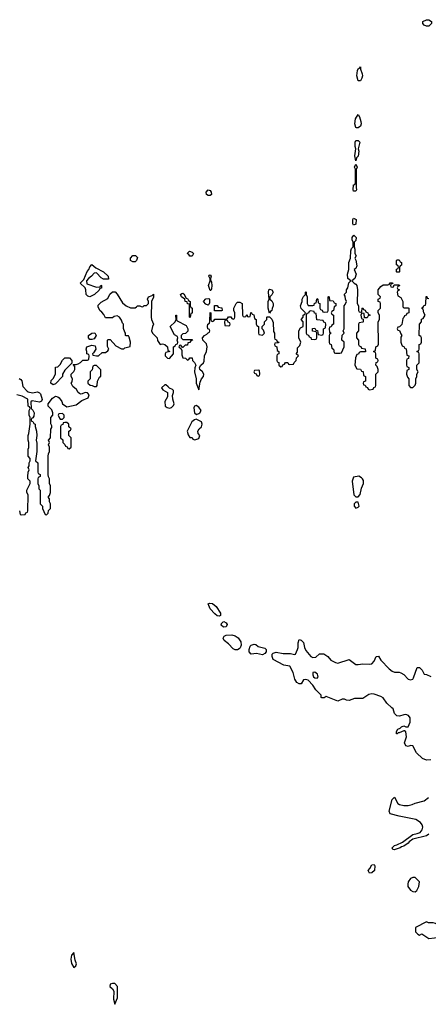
# Model space of a CAD drawing. Header units: inches. Extents: x 2601682 to 2755810, y 449311 to 584050.
# Tile 268 of 505: x 2668974 to 2672567, y 517394 to 526045. Entities that reach past the tile are written whole.
import ezdxf

# ---------------------------------------------------------------- set-up
doc = ezdxf.new("R2010")
doc.units = ezdxf.units.IN
doc.header["$MEASUREMENT"] = 0
for name, color, linetype in [('C6561', 7, 'Continuous'), ('C6562', 7, 'Continuous'), ('C6571', 7, 'Continuous'), ('C6572', 7, 'Continuous')]:
    doc.layers.add(name, color=color, linetype=linetype)

msp = doc.modelspace()

# ---------------------------------------------------------------- linework, layer by layer
at = {"layer": 'C6561', "color": 2, "elevation": 10}
for points in [[(2669450, 517848), (2669430, 517826), (2669422.8, 517790), (2669430, 517752), (2669450, 517718), (2669468.9, 517731.1), (2669472.7, 517750), (2669462, 517782)], [(2669790, 517578), (2669771.3, 517570), (2669766.8, 517550), (2669790.8, 517530), (2669802.8, 517510), (2669798, 517438), (2669810, 517394), (2669835.1, 517450), (2669834.5, 517550), (2669810, 517577)]]:
    msp.add_lwpolyline(points, close=True, dxfattribs=at)
at = {"layer": 'C6562', "color": 2, "elevation": 10}
for points in [[(2670000, 523928), (2669990, 523918), (2669970, 523918), (2669948, 523930), (2669948, 523950), (2669970, 523972), (2669991.6, 523971.6), (2670000, 523963.6)], [(2668970, 522890.8), (2668984, 522884), (2668993, 522873), (2669001.6, 522821.6), (2669040.4, 522780.4), (2669050, 522774), (2669087.1, 522767.1), (2669130, 522776), (2669150, 522766.8), (2669157, 522757), (2669171, 522709), (2669166.8, 522693.2), (2669150, 522684), (2669085.4, 522694.6), (2669072.7, 522687.3), (2669074, 522630), (2669090, 522614), (2669102, 522590), (2669099.6, 522560.4), (2669090, 522546), (2669078, 522542), (2669074, 522530), (2669078, 522518), (2669090, 522514), (2669098, 522498), (2669112, 522490), (2669112, 522470), (2669122, 522430), (2669124.7, 522390), (2669118, 522350), (2669125.4, 522325.4), (2669124.7, 522250), (2669114, 522170), (2669134, 522150), (2669134, 522070), (2669138, 522058), (2669154, 522050), (2669154, 522030), (2669138, 522022), (2669134, 522010), (2669134, 521970), (2669142, 521950), (2669143.6, 521923.6), (2669154, 521910), (2669154, 521790), (2669174, 521770), (2669174, 521750), (2669198, 521698), (2669210, 521694), (2669226, 521710), (2669227.3, 521732.7), (2669246, 521750), (2669246, 521790), (2669238, 521810), (2669236.4, 521836.4), (2669226, 521850), (2669236.4, 521863.6), (2669246, 521890), (2669246, 521950), (2669238, 521970), (2669238, 522010), (2669228.4, 522028.4), (2669226, 522050), (2669226, 522210), (2669228.4, 522231.6), (2669238, 522250), (2669238, 522290), (2669228, 522310), (2669238, 522330), (2669228, 522350), (2669246, 522370), (2669247.3, 522447.3), (2669258, 522462), (2669256.4, 522476.4), (2669247.3, 522492.7), (2669248, 522550), (2669266, 522570), (2669266, 522590), (2669256.4, 522616.4), (2669226, 522650), (2669226, 522670), (2669261.5, 522718.5), (2669290, 522736), (2669310, 522732), (2669322, 522722), (2669344.7, 522690), (2669352, 522670), (2669390, 522644.7), (2669470, 522661), (2669520.2, 522699.8), (2669577.2, 522722.8), (2669586, 522750), (2669570, 522766), (2669550, 522768), (2669523.6, 522756.4), (2669510, 522755.3), (2669500.2, 522760.2), (2669489.1, 522769.1), (2669475.3, 522795.3), (2669443.1, 522823.1), (2669428, 522850), (2669436.4, 522863.6), (2669438, 522890), (2669428, 522910), (2669426, 522930), (2669450, 522954), (2669458, 522970), (2669458, 522998), (2669446, 523014), (2669470, 523014), (2669490, 523022), (2669508.4, 523031.6), (2669530, 523054), (2669570, 523054), (2669582, 523058), (2669586, 523090), (2669582, 523102), (2669566, 523110), (2669566, 523130), (2669558, 523150), (2669566, 523170), (2669610, 523184.7), (2669638, 523178), (2669644.7, 523150), (2669623.6, 523116.4), (2669614, 523110), (2669618, 523098), (2669650, 523092), (2669667.3, 523092.7), (2669700.4, 523119.6), (2669730, 523122), (2669750, 523134), (2669758, 523150), (2669747.3, 523172.7), (2669746, 523230), (2669750, 523234), (2669770, 523234), (2669819.6, 523179.6), (2669870, 523154), (2669890, 523154), (2669898, 523162), (2669946, 523174), (2669948, 523210), (2669936.4, 523256.4), (2669930, 523266), (2669910, 523266), (2669906, 523270), (2669906, 523290), (2669898, 523298), (2669887.3, 523332.7), (2669886, 523370), (2669878, 523378), (2669870, 523406), (2669852.5, 523432.5), (2669830, 523442), (2669803.6, 523436.4), (2669790, 523426), (2669730, 523426), (2669714.6, 523454.6), (2669696.5, 523476.5), (2669678, 523490), (2669663.1, 523523.1), (2669664.7, 523535.3), (2669690, 523562), (2669750, 523594), (2669767.3, 523632.7), (2669790, 523654), (2669812.7, 523652.7), (2669830, 523634), (2669878, 523558), (2669910, 523532), (2669950, 523512), (2669990, 523514), (2670000, 523523)], [(2668974, 521730), (2668978, 521698), (2668990, 521694), (2669022, 521698), (2669027.3, 521712.7), (2669042, 521718), (2669046, 521730), (2669048, 521870), (2669038, 521890), (2669038, 521910), (2669066, 521970), (2669066, 521990), (2669046, 522010), (2669046, 522030), (2669048, 522070), (2669058, 522090), (2669048, 522110), (2669056.4, 522123.6), (2669058, 522150), (2669066, 522170), (2669066, 522190), (2669048, 522210), (2669048, 522270), (2669054, 522286), (2669055.3, 522330), (2669048, 522350), (2669048, 522390), (2669055.3, 522410), (2669068, 522490), (2669066, 522550), (2669058, 522570), (2669058, 522610), (2669066, 522630), (2669062, 522642), (2669048, 522650), (2669046, 522710), (2668996, 522736), (2668949.3, 522749.3)]]:
    msp.add_lwpolyline(points, dxfattribs=at)
for points in [[(2669710, 523766), (2669690, 523775.3), (2669650, 523822), (2669630, 523818), (2669606, 523790), (2669578, 523770), (2669562, 523750), (2669564.7, 523724.7), (2669650, 523694), (2669682, 523698), (2669688, 523712), (2669694, 523710), (2669692.7, 523687.3), (2669678, 523682), (2669672.7, 523667.3), (2669631, 523629), (2669590, 523608.7), (2669574.6, 523614.6), (2669558, 523630), (2669555.3, 523670), (2669548.9, 523688.9), (2669506, 523730), (2669539, 523761), (2669566.8, 523833.2), (2669582, 523850), (2669590, 523874), (2669610, 523894), (2669643.6, 523863.6), (2669710.7, 523830.7), (2669752, 523790), (2669754, 523766)], [(2669610, 523234), (2669590, 523235.3), (2669579, 523250), (2669579, 523270), (2669610, 523291), (2669634, 523294), (2669646, 523270), (2669630, 523242)], [(2669270, 522838), (2669248, 522850), (2669250, 522874), (2669268.4, 522891.6), (2669288, 522930), (2669288.4, 522991.6), (2669310, 522994), (2669330, 523014), (2669350, 523054), (2669370, 523074), (2669412.7, 523072.7), (2669432, 523050), (2669434, 523026), (2669370, 522966), (2669352, 522930), (2669352, 522910), (2669290, 522846)], [(2669650, 523006), (2669630, 523006), (2669618, 523002), (2669611.6, 522968.4), (2669594, 522950), (2669594, 522890), (2669574, 522870), (2669574, 522850), (2669592.7, 522832.7), (2669611.6, 522831.6), (2669630, 522822), (2669650, 522822), (2669655.3, 522830), (2669658, 522870), (2669676.4, 522903.6), (2669687.3, 522912.7), (2669687.3, 522967.3)], [(2669350, 522586), (2669318, 522582), (2669314, 522570), (2669323.6, 522543.6), (2669330, 522534), (2669350, 522534), (2669366, 522550), (2669366, 522570)], [(2669390, 522506), (2669370, 522506), (2669358, 522502), (2669352.7, 522487.3), (2669338, 522482), (2669334, 522470), (2669334, 522370), (2669352.7, 522352.7), (2669354, 522330), (2669372.7, 522312.7), (2669378, 522298), (2669392.7, 522292.7), (2669398, 522278), (2669410, 522274), (2669426, 522290), (2669426, 522370), (2669406, 522390), (2669406, 522430), (2669422, 522438), (2669426, 522450), (2669407.3, 522467.3), (2669406, 522490)]]:
    msp.add_lwpolyline(points, close=True, dxfattribs=at)
at = {"layer": 'C6571', "color": 2, "elevation": 6}
for points in [[(2672590, 519542), (2672550, 519538), (2672514.6, 519554.6), (2672463.1, 519603.1), (2672430, 519666), (2672410, 519668), (2672390, 519658), (2672370, 519666), (2672358, 519690), (2672376, 519744), (2672368.7, 519788.7), (2672358, 519798), (2672350, 519798), (2672310, 519778), (2672302, 519778), (2672294, 519770), (2672286, 519770), (2672288, 519790), (2672298, 519810), (2672320.4, 519819.6), (2672330, 519832), (2672350, 519842), (2672370, 519831.3), (2672390, 519831), (2672407.2, 519872.8), (2672406.6, 519910), (2672392.7, 519930), (2672370, 519939.5), (2672350, 519938), (2672314.4, 519925.6), (2672289.5, 519929.5), (2672269.5, 519949.5), (2672257, 519990), (2672245.9, 520000)], [(2672572.5, 518887.5), (2672550, 518875.1), (2672430, 518845.2), (2672398.5, 518821.5), (2672390.3, 518809.7), (2672350, 518782.7), (2672330, 518779), (2672318, 518770), (2672266, 518750), (2672255.3, 518755.3), (2672248.9, 518768.9), (2672269, 518790), (2672290, 518794.8), (2672340.1, 518819.9), (2672430, 518886), (2672470, 518894), (2672495.1, 518904.9), (2672513.9, 518926.1), (2672518.7, 518950), (2672511.5, 518971.5), (2672497.2, 518990), (2672458, 519018), (2672310, 519046), (2672230, 519068.7), (2672221.2, 519090), (2672250, 519194), (2672270, 519214), (2672299.6, 519159.6), (2672314, 519150), (2672350, 519141), (2672390, 519141), (2672426, 519150), (2672450, 519162), (2672530, 519182), (2672569.1, 519210.9)]]:
    msp.add_lwpolyline(points, dxfattribs=at)
at = {"layer": 'C6571', "color": 2}
for points, elevation in [([(2672050, 518546), (2672038, 518570), (2672053.6, 518586.4), (2672070, 518618), (2672090, 518622), (2672096, 518610), (2672094, 518570), (2672070, 518548)], 6), ([(2672430, 518509.4), (2672410, 518498), (2672390.4, 518470), (2672385.5, 518450), (2672388, 518430), (2672410, 518396.3), (2672430, 518384), (2672450, 518382.8), (2672464.8, 518395.2), (2672483.7, 518430), (2672489.4, 518469.4), (2672450, 518509.3)], 10), ([(2672550, 518118), (2672454, 518070), (2672454, 518030), (2672474, 518010), (2672490, 518002), (2672510, 518012), (2672570, 517973.4), (2672670, 517984), (2672730, 517959.1), (2672750, 517962.8), (2672757.2, 517970), (2672763.7, 517990), (2672758.6, 518018.6), (2672739, 518039), (2672690, 518058), (2672652.5, 518092.5), (2672630, 518104), (2672610, 518109), (2672569, 518109)], 10)]:
    msp.add_lwpolyline(points, close=True, dxfattribs=dict(at, elevation=elevation))
at = {"layer": 'C6572', "color": 2}
for points, elevation in [([(2672550, 525989), (2672530, 525998), (2672518, 526010), (2672518, 526030), (2672550, 526044.7), (2672570, 526044.7), (2672594, 526030), (2672594, 526010), (2672570, 525989)], 10), ([(2671950, 525508), (2671939.5, 525550), (2671942.9, 525597.1), (2671950, 525614), (2671962, 525618), (2671970, 525631.3), (2671971.3, 525610), (2671986, 525570), (2671986.8, 525550), (2671982.8, 525530), (2671970, 525508)], 10), ([(2671950, 525094), (2671935.3, 525095.3), (2671930, 525098), (2671920.9, 525130), (2671926.8, 525173.2), (2671950, 525212), (2671962, 525190), (2671973.4, 525150), (2671975.5, 525130), (2671970, 525108.7)], 10), ([(2671930, 524806), (2671922, 524850), (2671929, 524910), (2671924, 524930), (2671924, 524970), (2671930, 524982), (2671950, 524984.7), (2671964.7, 524970), (2671951.3, 524910), (2671956, 524890), (2671950, 524846), (2671934, 524830)], 10), ([(2671910, 524538), (2671905.2, 524550), (2671910, 524594), (2671922, 524598), (2671926, 524610), (2671926, 524730), (2671918, 524750), (2671930, 524774), (2671942, 524750), (2671932.7, 524727.3), (2671931.3, 524570), (2671936, 524550), (2671930, 524538)], 10), ([(2670650, 524499.3), (2670630, 524499.5), (2670616, 524510), (2670615.1, 524530), (2670630, 524550.7), (2670650, 524544.7), (2670657.3, 524530), (2670660.7, 524510)], 10), ([(2671910, 524238), (2671904, 524250), (2671902, 524290), (2671910, 524302), (2671931, 524290), (2671930, 524248)], 10), ([(2670470, 523966), (2670460.4, 523980.4), (2670446, 523990), (2670468.4, 524011.6), (2670490, 524002), (2670502, 523990), (2670490, 523966)], 10), ([(2672290, 523826), (2672286, 523830), (2672287.3, 523852.7), (2672302, 523858), (2672306, 523870), (2672302, 523882), (2672286, 523890), (2672286, 523930), (2672290, 523934), (2672310, 523934), (2672318, 523918), (2672332, 523910), (2672331.6, 523888.4), (2672318, 523882), (2672312.7, 523867.3), (2672314, 523830), (2672310, 523826)], 10), ([(2670650, 523666), (2670635.3, 523710), (2670649.2, 523750), (2670649, 523769), (2670638, 523790), (2670640.4, 523799.6), (2670650, 523802), (2670658, 523790), (2670652, 523770), (2670652.7, 523752.7), (2670659.6, 523739.6), (2670664.7, 523710), (2670659.6, 523680.4), (2670654, 523666)], 10), ([(2670470, 523426), (2670466, 523430), (2670466, 523546), (2670448.9, 523548.9), (2670446, 523566), (2670428.9, 523568.9), (2670426, 523590), (2670398, 523610), (2670388, 523630), (2670400.4, 523639.6), (2670410, 523642), (2670416.9, 523636.9), (2670438, 523598), (2670450, 523594), (2670458, 523578), (2670474, 523570), (2670474, 523530), (2670478, 523518), (2670492, 523510), (2670491.6, 523471.6), (2670490, 523466), (2670478, 523462), (2670474, 523430)], 10), ([(2671170, 523466), (2671158, 523510), (2671158, 523570), (2671168, 523590), (2671161.2, 523650), (2671164, 523670), (2671170, 523678), (2671192, 523670), (2671202, 523650), (2671190, 523626), (2671174, 523610), (2671174, 523590), (2671190, 523574), (2671202, 523550), (2671202, 523530), (2671192.7, 523507.3), (2671191.6, 523488.4), (2671178, 523482)], 10), ([(2670630, 523538), (2670610, 523545.2), (2670589.2, 523570), (2670610, 523593.4), (2670636, 523596), (2670642, 523590), (2670643.6, 523556.4), (2670638, 523542)], 10), ([(2670750, 523486), (2670687.3, 523487.3), (2670687.3, 523532.7), (2670710, 523534), (2670718, 523518), (2670752.7, 523512.7), (2670754, 523490)], 10), ([(2671530, 523486), (2671518, 523482), (2671512.7, 523467.3), (2671498, 523462), (2671494, 523450), (2671494, 523290), (2671498, 523278), (2671512.7, 523272.7), (2671518, 523258), (2671532.7, 523252.7), (2671538, 523238), (2671570, 523234), (2671582, 523238), (2671586, 523250), (2671586, 523290), (2671582, 523302), (2671547.3, 523307.3), (2671547.3, 523332.7), (2671570, 523334), (2671578, 523318), (2671592.7, 523312.7), (2671598, 523278), (2671630, 523274), (2671642, 523278), (2671646, 523290), (2671646, 523330), (2671662, 523338), (2671666, 523370), (2671662, 523382), (2671647.3, 523387.3), (2671642, 523402), (2671587.3, 523407.3), (2671582, 523462), (2671567.3, 523467.3), (2671562, 523482)], 10), ([(2670790, 523406), (2670778, 523402), (2670774, 523390), (2670778, 523358), (2670810, 523354), (2670822, 523358), (2670826, 523370), (2670822, 523382), (2670807.3, 523387.3), (2670802, 523402)], 10), ([(2671070, 522966), (2671038, 522962), (2671034, 522950), (2671038, 522938), (2671052.7, 522932.7), (2671058, 522918), (2671070, 522914), (2671082, 522918), (2671086, 522930), (2671082, 522962)], 10), ([(2670258, 522838), (2670250, 522838), (2670222, 522810), (2670231.6, 522791.6), (2670274, 522770), (2670274, 522730), (2670251.3, 522690), (2670252, 522650), (2670270, 522638), (2670290, 522632), (2670310, 522638), (2670325.6, 522654.4), (2670332.3, 522670), (2670321.2, 522710), (2670318, 522742), (2670328, 522770), (2670327.3, 522787.3), (2670316.4, 522796.4), (2670290, 522806), (2670280.4, 522820.4)], 10), ([(2670524.7, 522655.3), (2670511.3, 522648.7), (2670506, 522634), (2670510.7, 522590.7), (2670530, 522574.8), (2670550, 522584), (2670559, 522590), (2670569.2, 522610), (2670550, 522639)], 10), ([(2670526.4, 522533.6), (2670510, 522529.2), (2670488.2, 522511.8), (2670446, 522430), (2670456.9, 522396.9), (2670470, 522374), (2670490, 522374), (2670498, 522358), (2670512.7, 522352.7), (2670550, 522366), (2670559, 522390), (2670544, 522410), (2670540.9, 522430), (2670552.7, 522450), (2670571.5, 522468.5), (2670579.5, 522490), (2670571.6, 522511.6)], 10), ([(2671954.6, 522034.6), (2671910, 522026), (2671898, 521990), (2671912, 521870), (2671930, 521852), (2671950, 521854), (2671967.3, 521872.7), (2671978, 521930), (2671998, 521970), (2671996.4, 521996.4), (2671988, 522010), (2671980.4, 522020.4)], 10), ([(2671950, 521806), (2671930, 521806), (2671914, 521790), (2671914, 521770), (2671930, 521754), (2671950, 521762), (2671958, 521770)], 10), ([(2670730, 520802.9), (2670710, 520806), (2670690, 520823.6), (2670649.8, 520869.8), (2670630, 520911.3), (2670642.5, 520917.5), (2670670, 520914), (2670700.5, 520890), (2670740.5, 520830), (2670740.7, 520810)], 6), ([(2670767.6, 520707.6), (2670746, 520726), (2670750, 520741), (2670764.4, 520755.6), (2670770, 520758), (2670790, 520746), (2670798, 520730), (2670790, 520709.4)], 6), ([(2670890, 520509.5), (2670870, 520509.6), (2670850, 520517), (2670810, 520562.4), (2670772, 520590), (2670763.7, 520610), (2670771.9, 520628.1), (2670790, 520638), (2670839.5, 520639.5), (2670870, 520630.7), (2670894.4, 520614.4), (2670918.7, 520578.7), (2670921.6, 520550), (2670912.8, 520527.2), (2670903.8, 520516.2)], 6), ([(2671110, 520465.6), (2671055.1, 520475.1), (2671009.5, 520469.5), (2670991.9, 520491.9), (2670991.6, 520510), (2671000.8, 520539.2), (2671010, 520550.8), (2671036.8, 520556.8), (2671050, 520554.8), (2671070, 520538.8), (2671130, 520522), (2671142, 520510), (2671142, 520490), (2671130, 520476)], 6), ([(2671570, 520312.3), (2671551.6, 520308.4), (2671551, 520290), (2671558, 520270), (2671570, 520261), (2671590, 520258), (2671599, 520270), (2671593.4, 520293.4)], 6)]:
    msp.add_lwpolyline(points, close=True, dxfattribs=dict(at, elevation=elevation))
for points, elevation in [([(2670000, 523523), (2670010, 523532), (2670030, 523532), (2670043.6, 523523.6), (2670058, 523522), (2670070, 523534), (2670090, 523534), (2670106, 523550), (2670106, 523570), (2670098, 523590), (2670108, 523610), (2670138, 523622), (2670150, 523634), (2670150, 523606), (2670132.7, 523567.3), (2670131.3, 523430), (2670132, 523410), (2670152, 523370), (2670142, 523350), (2670132, 523310), (2670142, 523290), (2670182, 523250), (2670187.1, 523227.1), (2670210, 523192), (2670230, 523196), (2670250, 523191.3), (2670274, 523170), (2670278, 523138), (2670294, 523130), (2670258, 523122), (2670254, 523110), (2670254, 523090), (2670274, 523070), (2670292.7, 523067.3), (2670328, 523110), (2670326, 523170), (2670342, 523178), (2670346, 523190), (2670362, 523198), (2670366, 523210), (2670358, 523230), (2670366, 523250), (2670362, 523262), (2670336.4, 523276.4), (2670298, 523350), (2670342, 523390), (2670348.7, 523410), (2670346, 523450), (2670352, 523450), (2670352, 523410), (2670359.6, 523399.6), (2670436.9, 523356.9), (2670454, 523330), (2670451.6, 523308.4), (2670432.7, 523287.3), (2670410, 523286), (2670394, 523270), (2670394, 523250), (2670410, 523234), (2670490, 523234), (2670494, 523230), (2670478, 523222), (2670471.6, 523208.4), (2670454, 523206), (2670450, 523186), (2670430, 523186), (2670410, 523166), (2670406, 523166), (2670390, 523186), (2670378, 523182), (2670374, 523170), (2670394, 523154), (2670399.6, 523139.6), (2670399.6, 523099.6), (2670410, 523074), (2670431.6, 523071.6), (2670450, 523054), (2670462, 523058), (2670470, 523074), (2670490, 523074), (2670494, 523050), (2670510, 523034), (2670522, 523010), (2670512.7, 522987.3), (2670512, 522950), (2670524.7, 522890), (2670526, 522850), (2670550, 522794), (2670561.2, 522858.8), (2670574, 522890), (2670589, 522910), (2670594, 522930), (2670582, 522950), (2670558, 522970), (2670555.3, 522990), (2670568, 523010), (2670589, 523030), (2670595.5, 523044.5), (2670599, 523090), (2670615.3, 523130), (2670621.2, 523170), (2670616, 523196), (2670584, 523230), (2670582, 523250), (2670598, 523270), (2670619, 523281), (2670630, 523294), (2670642, 523298), (2670646, 523310), (2670642, 523322), (2670628.4, 523328.4), (2670626, 523350), (2670628, 523370), (2670642, 523378), (2670647.3, 523392.7), (2670648.4, 523471.6), (2670654, 523470), (2670654, 523410), (2670658, 523398), (2670670, 523394), (2670682, 523398), (2670690, 523414), (2670790, 523414), (2670802, 523418), (2670810, 523434), (2670830, 523434), (2670838, 523418), (2670850, 523414), (2670862, 523418), (2670866, 523430), (2670866, 523470), (2670858, 523490), (2670858, 523510), (2670878, 523550), (2670890, 523562), (2670910, 523562), (2670931.6, 523551.6), (2670934, 523450), (2670938, 523438), (2670950, 523434), (2670962, 523438), (2670970, 523454), (2670978, 523438), (2670990, 523434), (2671002, 523438), (2671006, 523470), (2671010, 523474), (2671018, 523458), (2671032.7, 523452.7), (2671038, 523418), (2671054, 523410), (2671054, 523370), (2671058, 523358), (2671074, 523350), (2671074, 523290), (2671078, 523278), (2671110, 523274), (2671126, 523290), (2671116.4, 523316.4), (2671106, 523330), (2671106, 523350), (2671126, 523370), (2671126, 523390), (2671146, 523410), (2671146, 523430), (2671150, 523434), (2671170, 523434), (2671190, 523414), (2671203.6, 523383.6), (2671206, 523306), (2671214, 523290), (2671214, 523250), (2671218, 523238), (2671232.7, 523232.7), (2671238, 523218), (2671254, 523210), (2671250, 523206), (2671218, 523202), (2671214, 523190), (2671218, 523178), (2671234, 523170), (2671238, 523138), (2671254, 523130), (2671254, 523110), (2671238, 523102), (2671234, 523090), (2671234, 523050), (2671238, 523038), (2671252.7, 523032.7), (2671254, 523010), (2671270, 522994), (2671282, 522998), (2671287.3, 523012.7), (2671302, 523018), (2671310, 523034), (2671332.7, 523032.7), (2671338, 523018), (2671350, 523014), (2671382, 523018), (2671387.3, 523032.7), (2671406, 523050), (2671407.3, 523072.7), (2671426, 523090), (2671406, 523110), (2671415.3, 523124.7), (2671418, 523162), (2671436.4, 523183.6), (2671446, 523210), (2671428, 523250), (2671428, 523310), (2671443.1, 523336.9), (2671466, 523350), (2671466, 523390), (2671448.9, 523411.1), (2671466, 523430), (2671466, 523450), (2671482, 523458), (2671486, 523470), (2671450, 523506), (2671444, 523530), (2671458, 523570), (2671458, 523590), (2671470, 523614), (2671486, 523630), (2671486, 523650), (2671490, 523654), (2671494, 523650), (2671494, 523630), (2671502, 523610), (2671502, 523550), (2671510, 523534), (2671550, 523534), (2671562, 523538), (2671567.3, 523552.7), (2671582, 523558), (2671586, 523590), (2671590, 523594), (2671594, 523590), (2671598, 523558), (2671614, 523550), (2671614, 523510), (2671618, 523498), (2671632.7, 523492.7), (2671638, 523478), (2671650, 523474), (2671682, 523478), (2671686, 523490), (2671686, 523610), (2671690, 523614), (2671694, 523610), (2671698, 523578), (2671730, 523574), (2671738, 523558), (2671754, 523550), (2671754, 523530), (2671738, 523522), (2671734, 523490), (2671718, 523482), (2671714, 523470), (2671718, 523458), (2671734, 523450), (2671734, 523370), (2671718, 523362), (2671712.7, 523347.3), (2671698, 523342), (2671694, 523330), (2671698, 523298), (2671714, 523290), (2671698, 523282), (2671694, 523270), (2671694, 523210), (2671698, 523198), (2671714, 523190), (2671718, 523158), (2671734, 523150), (2671738, 523118), (2671750, 523114), (2671790, 523114), (2671802, 523118), (2671826, 523170), (2671826, 523210), (2671806, 523230), (2671808.4, 523271.6), (2671826, 523290), (2671818, 523310), (2671826, 523330), (2671826, 523530), (2671836.4, 523543.6), (2671846, 523570), (2671838, 523590), (2671836.4, 523616.4), (2671828, 523630), (2671846, 523650), (2671846, 523670), (2671858, 523690), (2671868.4, 523731.6), (2671886, 523750), (2671858, 523770), (2671855.3, 523810), (2671868.7, 523850), (2671869.1, 523910.9), (2671884, 523950), (2671884.7, 524015.3), (2671890, 524034), (2671906, 524050), (2671906, 524090), (2671898, 524110), (2671898, 524130), (2671911.6, 524151.6), (2671931.3, 524130), (2671930, 524106), (2671914, 524090), (2671914, 524050), (2671922, 524030), (2671922, 523990), (2671931, 523970), (2671922, 523950), (2671930.9, 523930.9), (2671937.3, 523882.7), (2671930, 523858), (2671914, 523850), (2671931.3, 523810), (2671922, 523770), (2671894, 523750), (2671914, 523730), (2671930, 523722), (2671938, 523710), (2671944.7, 523670), (2671942, 523550), (2671954, 523530), (2671954, 523490), (2671958, 523478), (2671970, 523474), (2671982, 523478), (2671986, 523510), (2671990, 523514), (2671998, 523498), (2672012.7, 523492.7), (2672018, 523478), (2672034, 523470), (2672038, 523458), (2672054, 523450), (2672038, 523442), (2672030, 523426), (2672006, 523426), (2672002, 523462), (2671990, 523466), (2671978, 523462), (2671974, 523450), (2671978, 523418), (2671994, 523414), (2671994, 523390), (2671990, 523386), (2671958, 523382), (2671954, 523370), (2671954, 523310), (2671934, 523290), (2671934, 523250), (2671954, 523230), (2671954, 523190), (2671958, 523178), (2671972.7, 523172.7), (2671978, 523158), (2672012.7, 523152.7), (2672014, 523126), (2671970, 523126), (2671958, 523122), (2671952.7, 523107.3), (2671938, 523102), (2671926.4, 523073.6), (2671922, 523010), (2671938, 522978), (2671970, 522974), (2671978, 522958), (2671992.7, 522952.7), (2671998, 522918), (2672014, 522910), (2672014, 522870), (2671998, 522862), (2671994, 522850), (2671998, 522838), (2672012.7, 522832.7), (2672018, 522818), (2672032.7, 522812.7), (2672038, 522798), (2672050, 522794), (2672082, 522798), (2672087.3, 522812.7), (2672102, 522818), (2672106, 522830), (2672106, 522930), (2672126, 522950), (2672126, 522970), (2672116.4, 522996.4), (2672106, 523010), (2672107.3, 523032.7), (2672122, 523038), (2672126, 523050), (2672122, 523062), (2672106, 523070), (2672106, 523110), (2672102, 523122), (2672086, 523130), (2672102, 523138), (2672106, 523170), (2672122, 523178), (2672127.3, 523192.7), (2672126, 523390), (2672138, 523410), (2672138, 523450), (2672126, 523470), (2672126, 523490), (2672146, 523510), (2672146, 523550), (2672142, 523562), (2672126, 523570), (2672126, 523590), (2672142, 523598), (2672146, 523610), (2672126, 523630), (2672126, 523670), (2672150, 523702), (2672170, 523714), (2672210, 523714), (2672222, 523718), (2672230, 523734), (2672252.7, 523732.7), (2672254, 523726), (2672238, 523722), (2672234, 523710), (2672238, 523698), (2672250, 523694), (2672262, 523698), (2672266, 523714), (2672310, 523714), (2672312.7, 523707.3), (2672298, 523702), (2672294, 523690), (2672298, 523678), (2672314, 523670), (2672298, 523662), (2672294, 523650), (2672298, 523618), (2672323.6, 523603.6), (2672342, 523570), (2672342, 523522), (2672350, 523514), (2672390, 523514), (2672394, 523510), (2672394, 523470), (2672378, 523462), (2672372.7, 523447.3), (2672358, 523442), (2672352.7, 523427.3), (2672342, 523418), (2672332.7, 523367.3), (2672312.7, 523347.3), (2672298, 523342), (2672294, 523330), (2672298, 523318), (2672312.7, 523312.7), (2672323.6, 523283.6), (2672334, 523270), (2672324.7, 523255.3), (2672324.7, 523210), (2672330, 523194), (2672338, 523178), (2672354, 523170), (2672358, 523158), (2672372.7, 523152.7), (2672378, 523098), (2672394, 523090), (2672392.7, 523067.3), (2672378, 523062), (2672374, 523050), (2672374, 523010), (2672378, 522998), (2672394, 522990), (2672394, 522970), (2672378, 522962), (2672374, 522930), (2672383.6, 522903.6), (2672394, 522890), (2672394, 522830), (2672410, 522814), (2672430, 522814), (2672450, 522834), (2672458, 522850), (2672458, 522890), (2672466, 522910), (2672466, 522930), (2672478, 522950), (2672466, 522970), (2672466, 523010), (2672486, 523030), (2672486, 523110), (2672482, 523122), (2672466, 523130), (2672482, 523138), (2672486, 523150), (2672486, 523190), (2672502, 523198), (2672506, 523210), (2672506, 523250), (2672502, 523262), (2672486, 523270), (2672488, 523370), (2672506, 523390), (2672507.3, 523412.7), (2672522, 523418), (2672538, 523450), (2672526, 523470), (2672522, 523502), (2672508, 523510), (2672522, 523518), (2672527.3, 523532.7), (2672542, 523538), (2672546, 523550), (2672547.3, 523612.7), (2672552.7, 523612.7), (2672558, 523598), (2672570, 523594)], 10), ([(2670000, 523963.6), (2670010, 523954), (2670002, 523930), (2670000, 523928)], 10), ([(2672245.9, 520000), (2672200.6, 520040.6), (2672170, 520086.6), (2672150, 520098), (2672090, 520118), (2672070, 520120.5), (2672044.6, 520115.4), (2671990, 520080.9), (2671918, 520082), (2671870, 520062.7), (2671846, 520066), (2671830, 520074), (2671810, 520074), (2671770, 520058), (2671670, 520098), (2671650, 520088), (2671630, 520086), (2671626, 520090), (2671626, 520110), (2671578, 520158), (2671550, 520198), (2671510, 520242), (2671490, 520248), (2671470, 520246), (2671450, 520208.7), (2671430, 520208.7), (2671410, 520222), (2671394, 520250), (2671378, 520310), (2671350, 520366), (2671295.1, 520375.1), (2671203.3, 520423.3), (2671193.6, 520450), (2671194.5, 520470), (2671201.5, 520478.5), (2671230, 520487), (2671290, 520476.4), (2671356, 520476), (2671390, 520467.3), (2671398, 520470), (2671417.2, 520510), (2671422, 520530), (2671421.2, 520570), (2671430, 520598), (2671450, 520592), (2671470, 520572), (2671478, 520530), (2671490, 520502), (2671534, 520450), (2671550, 520442), (2671576.4, 520443.6), (2671610, 520474), (2671648, 520472), (2671684.7, 520450), (2671710, 520418), (2671750, 520398), (2671770, 520392), (2671870, 520424.7), (2671930, 520378.8), (2671950, 520378.8), (2671990, 520386), (2672050, 520382.8), (2672070, 520386.8), (2672089.2, 520410), (2672109.5, 520450.5), (2672130, 520451.3), (2672150, 520418), (2672222.5, 520342.5), (2672250, 520321), (2672270, 520311), (2672310, 520311), (2672326.4, 520306.4), (2672350.7, 520290.7), (2672390, 520251.3), (2672410, 520244.7), (2672430, 520251.3), (2672437.5, 520262.5), (2672470, 520354), (2672490, 520354), (2672512, 520330), (2672530, 520294), (2672551.6, 520291.6), (2672590, 520274)], 6)]:
    msp.add_lwpolyline(points, dxfattribs=dict(at, elevation=elevation))

doc.saveas('drawing.dxf')
